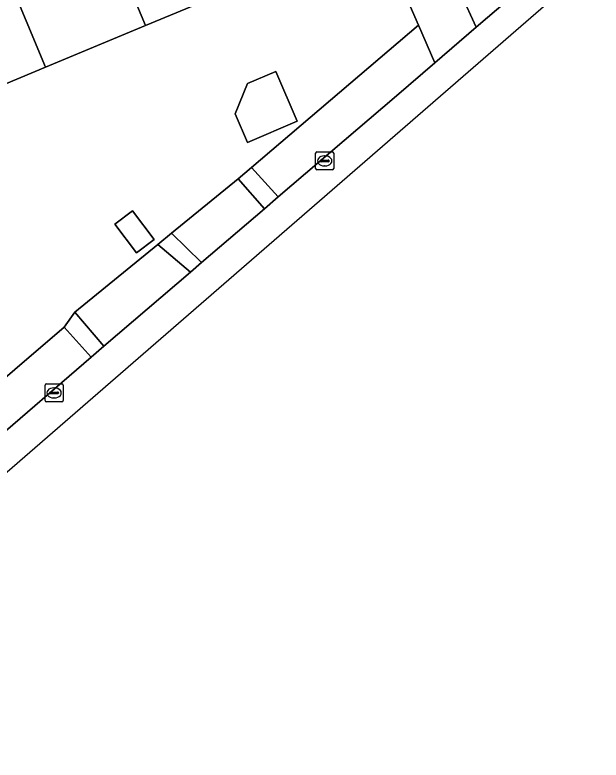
# Model space of a CAD drawing. Extents: x 157767 to 159172, y 387839 to 389425.
# Drawn here: x 158950.44 to 158982.89, y 388067.14 to 388108.44 of the extents above; entities that cross this region are included whole.
import ezdxf

# ---------------------------------------------------------------- set-up
doc = ezdxf.new("R2010")
doc.units = 0
for name, color, linetype in [('IMGEO_Berm_groen', 7, 'Continuous'), ('IMGEO_Erf', 7, 'Continuous'), ('IMGEO_Fietspad_gesloten', 7, 'Continuous'), ('IMGEO_Kolk', 7, 'Continuous'), ('IMGEO_Pand', 7, 'Continuous'), ('IMGEO_Voetpad_open', 7, 'Continuous')]:
    doc.layers.add(name, color=color, linetype=linetype)

msp = doc.modelspace()

# ---------------------------------------------------------------- linework, layer by layer
at = {"layer": 'IMGEO_Berm_groen'}
for points in [[(158982.857, 388113.648), (158981.931, 388116.011), (158976.471, 388112.284), (158974.314, 388111.396), (158975.97, 388107.75)], [(158971.557, 388103.956), (158973.677, 388105.777), (158972.779, 388107.868), (158963.531, 388099.973), (158965.015, 388098.349)], [(158964.25, 388097.693), (158962.795, 388099.344), (158959.111, 388096.334), (158960.771, 388094.711)], [(158960.148, 388094.178), (158958.348, 388095.71), (158953.75, 388091.954), (158955.359, 388090.073)], [(158954.656, 388089.471), (158953.168, 388091.127), (158947.681, 388086.442), (158949.084, 388084.668)]]:
    msp.add_lwpolyline(points, close=True, dxfattribs=at)
at = {"layer": 'IMGEO_Erf'}
for points in [[(158947.681, 388086.442), (158953.168, 388091.127), (158953.75, 388091.954), (158958.348, 388095.71), (158959.111, 388096.334), (158962.795, 388099.344), (158963.531, 388099.973), (158972.779, 388107.868), (158971.736, 388110.298)], [(158963.2, 388110.16), (158957.664, 388107.848), (158952.127, 388105.536), (158946.212, 388103.065)]]:
    msp.add_lwpolyline(points, dxfattribs=at)
for points in [[(158962.637, 388102.952), (158963.313, 388104.628), (158964.873, 388105.298), (158966.058, 388102.54), (158963.319, 388101.363)], [(158955.973, 388096.842), (158956.954, 388097.58), (158958.154, 388095.988), (158957.174, 388095.249)]]:
    msp.add_lwpolyline(points, close=True, dxfattribs=at)
at = {"layer": 'IMGEO_Fietspad_gesloten'}
for points in [[(158912.617, 388068.11), (158925.731, 388067.138), (158937.717, 388072.45), (158975.53, 388105.277), (159028.54, 388151.299), (159063.491, 388170.696), (159062.402, 388176.004)], [(159059.992, 388172.812), (159058.675, 388171.983), (159053.249, 388168.568), (159030.332, 388154.206), (159025.936, 388150.51), (159006.031, 388133.49), (159004.522, 388132.2), (159002.853, 388130.771), (158986.676, 388116.918), (158982.857, 388113.648), (158975.97, 388107.75), (158973.677, 388105.777), (158971.557, 388103.956), (158965.015, 388098.349), (158964.25, 388097.693), (158960.771, 388094.711), (158960.148, 388094.178), (158955.359, 388090.073), (158954.656, 388089.471), (158949.084, 388084.668), (158940.189, 388077)]]:
    msp.add_lwpolyline(points, dxfattribs=at)
at = {"layer": 'IMGEO_Kolk'}
for p, q in [((158967.161, 388100.845), (158968.013, 388100.845)), ((158967.086, 388099.919), (158967.086, 388100.771)), ((158967.388, 388100.388), (158967.786, 388100.388)), ((158967.574, 388100.625), (158967.599, 388100.625)), ((158968.087, 388100.771), (158968.087, 388099.919)), ((158967.345, 388100.339), (158967.345, 388100.351)), ((158967.783, 388100.302), (158967.385, 388100.302)), ((158967.597, 388100.065), (158967.572, 388100.065)), ((158967.829, 388100.351), (158967.829, 388100.339)), ((158968.013, 388099.845), (158967.161, 388099.845)), ((158952.177, 388087.989), (158953.029, 388087.989)), ((158952.102, 388087.063), (158952.102, 388087.915)), ((158952.59, 388087.769), (158952.615, 388087.769)), ((158953.103, 388087.915), (158953.103, 388087.063)), ((158952.361, 388087.483), (158952.361, 388087.495)), ((158952.799, 388087.446), (158952.401, 388087.446)), ((158952.404, 388087.532), (158952.802, 388087.532)), ((158952.613, 388087.209), (158952.588, 388087.209)), ((158952.845, 388087.495), (158952.845, 388087.483)), ((158953.029, 388086.989), (158952.177, 388086.989))]:
    msp.add_line(p, q, dxfattribs=at)
for points in [[(158967.161, 388100.845), (158968.013, 388100.845)], [(158967.086, 388099.919), (158967.086, 388100.771)], [(158968.087, 388100.771), (158968.087, 388099.919)], [(158968.013, 388099.845), (158967.161, 388099.845)], [(158952.177, 388087.989), (158953.029, 388087.989)], [(158952.102, 388087.063), (158952.102, 388087.915)], [(158953.103, 388087.915), (158953.103, 388087.063)], [(158953.029, 388086.989), (158952.177, 388086.989)]]:
    msp.add_lwpolyline(points, dxfattribs=at)
for centre, radius, start, end in [((158967.163, 388100.769), 0.0765, 91.552, 178.448), ((158967.163, 388100.769), 0.0765, 91.552, 178.448), ((158968.011, 388100.769), 0.0765, 1.552, 88.448), ((158968.011, 388100.769), 0.0765, 1.552, 88.448), ((158967.385, 388100.348), 0.0403, 85.8775, 175.7526), ((158967.79, 388100.35), 0.0386, 1.7309, 96.639), ((158967.382, 388100.338), 0.0366, 178.938, 274.7102), ((158967.786, 388100.345), 0.043, 264.8664, 352.4533), ((158967.163, 388099.921), 0.0765, 181.552, 268.448), ((158967.163, 388099.921), 0.0765, 181.552, 268.448), ((158968.011, 388099.921), 0.0765, 271.552, 358.448), ((158968.011, 388099.921), 0.0765, 271.552, 358.448), ((158952.179, 388087.913), 0.0765, 91.552, 178.448), ((158952.179, 388087.913), 0.0765, 91.552, 178.448), ((158953.027, 388087.913), 0.0765, 1.552, 88.448), ((158953.027, 388087.913), 0.0765, 1.552, 88.448), ((158952.401, 388087.492), 0.0403, 85.8775, 175.7526), ((158952.398, 388087.482), 0.0366, 178.938, 274.7102), ((158952.802, 388087.489), 0.043, 264.8664, 352.4533), ((158952.806, 388087.494), 0.0386, 1.7309, 96.639), ((158952.179, 388087.065), 0.0765, 181.552, 268.448), ((158952.179, 388087.065), 0.0765, 181.552, 268.448), ((158953.027, 388087.065), 0.0765, 271.552, 358.448), ((158953.027, 388087.065), 0.0765, 271.552, 358.448)]:
    msp.add_arc(centre, radius, start, end, dxfattribs=at)
for centre, major_axis, ratio, start_param, end_param in [((158967.573, 388100.345), (-0.387, 0.002), 0.722429, 4.712389, 7.853982), ((158967.598, 388100.345), (-0.39, 0.002), 0.717154, 1.570796, 4.712389), ((158952.589, 388087.489), (-0.387, 0.002), 0.722429, 4.712389, 7.853982), ((158952.614, 388087.489), (-0.39, 0.002), 0.717154, 1.570796, 4.712389)]:
    msp.add_ellipse(centre, major_axis=major_axis, ratio=ratio, start_param=start_param, end_param=end_param, dxfattribs=at)
at = {"layer": 'IMGEO_Pand'}
for points in [[(158954.532, 388115.349), (158957.664, 388107.848), (158963.2, 388110.16), (158959.991, 388117.629)], [(158954.532, 388115.349), (158948.995, 388113.036), (158952.127, 388105.536), (158957.664, 388107.848)], [(158948.995, 388113.036), (158943.239, 388110.632), (158943.144, 388110.592), (158946.212, 388103.065), (158952.127, 388105.536)], [(158962.637, 388102.952), (158963.319, 388101.363), (158966.058, 388102.54), (158964.873, 388105.298), (158963.313, 388104.628)], [(158955.973, 388096.842), (158957.174, 388095.249), (158958.154, 388095.988), (158956.954, 388097.58)]]:
    msp.add_lwpolyline(points, close=True, dxfattribs=at)
at = {"layer": 'IMGEO_Voetpad_open'}
for points in [[(158969.624, 388128.603), (158964.82, 388126.534), (158971.736, 388110.298), (158972.779, 388107.868), (158973.677, 388105.777), (158975.97, 388107.75), (158974.314, 388111.396), (158976.471, 388112.284), (158976.308, 388112.673)], [(158963.531, 388099.973), (158962.795, 388099.344), (158964.25, 388097.693), (158965.015, 388098.349)], [(158959.111, 388096.334), (158958.348, 388095.71), (158960.148, 388094.178), (158960.771, 388094.711)], [(158953.75, 388091.954), (158953.168, 388091.127), (158954.656, 388089.471), (158955.359, 388090.073)]]:
    msp.add_lwpolyline(points, close=True, dxfattribs=at)

doc.saveas('drawing.dxf')
